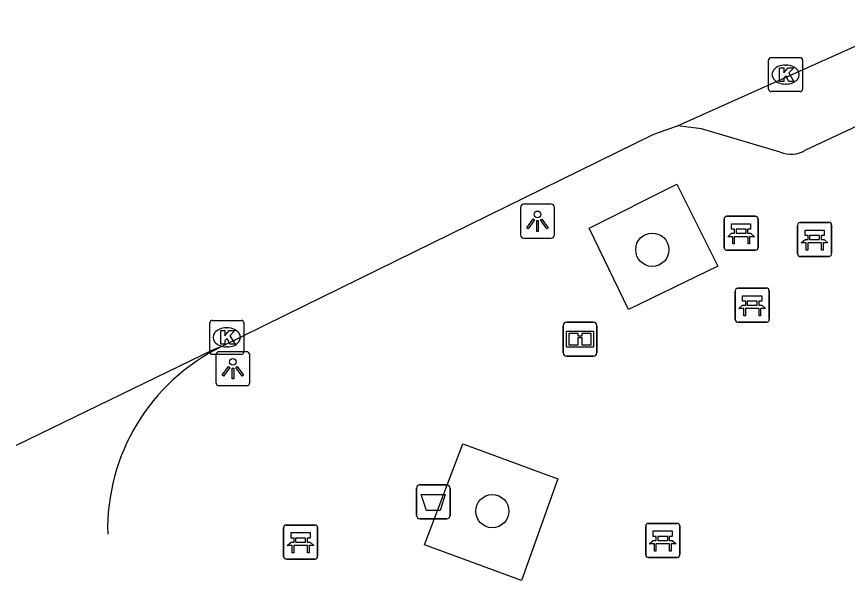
# Model space of a CAD drawing. Extents: x 159718 to 160783, y 383290 to 384030.
# Drawn here: x 159717.85 to 159742.29, y 383590.83 to 383607.26 of the extents above; entities that cross this region are included whole.
import ezdxf

# ---------------------------------------------------------------- set-up
doc = ezdxf.new("R2010")
doc.units = 0
for name, color, linetype in [('IMGEO_Afvalbak', 7, 'Continuous'), ('IMGEO_Bank', 7, 'Continuous'), ('IMGEO_Boom', 7, 'Continuous'), ('IMGEO_Informatiebord', 7, 'Continuous'), ('IMGEO_Kolk', 7, 'Continuous'), ('IMGEO_Lichtpunt', 7, 'Continuous'), ('IMGEO_Rijbaan_lokaal_open', 7, 'Continuous'), ('IMGEO_Voetpad_open', 7, 'Continuous')]:
    doc.layers.add(name, color=color, linetype=linetype)

msp = doc.modelspace()

# ---------------------------------------------------------------- linework, layer by layer
at = {"layer": 'IMGEO_Afvalbak'}
for p, q in [((159729.61, 383592.598), (159729.61, 383593.398)), ((159729.61, 383593.398), (159729.61, 383592.598)), ((159729.71, 383593.498), (159730.5, 383593.498)), ((159730.5, 383593.498), (159729.71, 383593.498)), ((159730.6, 383593.398), (159730.6, 383592.598)), ((159730.6, 383592.598), (159730.6, 383593.398)), ((159730.5, 383592.498), (159729.71, 383592.498)), ((159729.71, 383592.498), (159730.5, 383592.498))]:
    msp.add_line(p, q, dxfattribs=at)
msp.add_lwpolyline([(159729.753, 383593.212), (159730.457, 383593.212), (159730.308, 383592.742), (159729.902, 383592.742), (159729.753, 383593.212)], dxfattribs=at)
for centre, start, end in [((159729.71, 383593.398), 90, 180), ((159729.71, 383593.398), 90, 180), ((159730.5, 383593.398), 0, 90), ((159730.5, 383593.398), 360, 90), ((159729.71, 383592.598), 180, 270), ((159729.71, 383592.598), 180, 270), ((159730.5, 383592.598), 270, 0), ((159730.5, 383592.598), 270, 0)]:
    msp.add_arc(centre, 0.1, start, end, dxfattribs=at)
at = {"layer": 'IMGEO_Bank'}
for p, q in [((159738.664, 383600.468), (159738.664, 383601.309)), ((159738.664, 383601.309), (159738.664, 383600.468)), ((159738.739, 383601.393), (159739.58, 383601.393)), ((159739.58, 383601.393), (159738.739, 383601.393)), ((159739.664, 383601.318), (159739.664, 383600.477)), ((159739.664, 383600.477), (159739.664, 383601.318)), ((159740.901, 383601.209), (159741.742, 383601.209)), ((159741.742, 383601.209), (159740.901, 383601.209)), ((159738.973, 383600.899), (159738.973, 383601.005)), ((159739.017, 383601.005), (159739.017, 383600.899)), ((159739.305, 383601.011), (159739.023, 383601.011)), ((159739.311, 383600.899), (159739.311, 383601.005)), ((159739.355, 383601.005), (159739.355, 383600.899)), ((159740.826, 383600.284), (159740.826, 383601.125)), ((159740.826, 383601.125), (159740.826, 383600.284)), ((159741.826, 383601.134), (159741.826, 383600.293)), ((159741.826, 383600.293), (159741.826, 383601.134)), ((159739.361, 383600.791), (159738.968, 383600.791)), ((159739.023, 383600.893), (159739.305, 383600.893)), ((159741.135, 383600.715), (159741.135, 383600.821)), ((159741.179, 383600.821), (159741.179, 383600.715)), ((159741.467, 383600.827), (159741.185, 383600.827)), ((159741.473, 383600.715), (159741.473, 383600.821)), ((159741.517, 383600.821), (159741.517, 383600.715)), ((159741.523, 383600.607), (159741.13, 383600.607)), ((159741.185, 383600.709), (159741.467, 383600.709)), ((159739.589, 383600.393), (159738.748, 383600.393)), ((159738.748, 383600.393), (159739.589, 383600.393)), ((159741.751, 383600.209), (159740.91, 383600.209)), ((159740.91, 383600.209), (159741.751, 383600.209)), ((159739.066, 383599.278), (159739.907, 383599.278)), ((159739.907, 383599.278), (159739.066, 383599.278)), ((159738.991, 383598.353), (159738.991, 383599.194)), ((159738.991, 383599.194), (159738.991, 383598.353)), ((159739.991, 383599.203), (159739.991, 383598.362)), ((159739.991, 383598.362), (159739.991, 383599.203)), ((159739.3, 383598.784), (159739.3, 383598.89)), ((159739.344, 383598.89), (159739.344, 383598.784)), ((159739.632, 383598.896), (159739.35, 383598.896)), ((159739.35, 383598.778), (159739.632, 383598.778)), ((159739.638, 383598.784), (159739.638, 383598.89)), ((159739.682, 383598.89), (159739.682, 383598.784)), ((159739.688, 383598.676), (159739.295, 383598.676)), ((159739.916, 383598.278), (159739.075, 383598.278)), ((159739.075, 383598.278), (159739.916, 383598.278)), ((159725.703, 383591.387), (159725.703, 383592.228)), ((159725.703, 383592.228), (159725.703, 383591.387)), ((159725.778, 383592.312), (159726.619, 383592.312)), ((159726.619, 383592.312), (159725.778, 383592.312)), ((159726.703, 383592.237), (159726.703, 383591.396)), ((159726.703, 383591.396), (159726.703, 383592.237)), ((159736.357, 383591.436), (159736.357, 383592.277)), ((159736.357, 383592.277), (159736.357, 383591.436)), ((159736.432, 383592.361), (159737.273, 383592.361)), ((159737.273, 383592.361), (159736.432, 383592.361)), ((159737.357, 383592.286), (159737.357, 383591.445)), ((159737.357, 383591.445), (159737.357, 383592.286)), ((159726.012, 383591.818), (159726.012, 383591.924)), ((159726.056, 383591.924), (159726.056, 383591.818)), ((159726.344, 383591.93), (159726.062, 383591.93)), ((159726.35, 383591.818), (159726.35, 383591.924)), ((159726.394, 383591.924), (159726.394, 383591.818)), ((159736.666, 383591.867), (159736.666, 383591.973)), ((159736.71, 383591.973), (159736.71, 383591.867)), ((159736.998, 383591.979), (159736.716, 383591.979)), ((159737.004, 383591.867), (159737.004, 383591.973)), ((159737.048, 383591.973), (159737.048, 383591.867)), ((159726.4, 383591.71), (159726.007, 383591.71)), ((159726.062, 383591.812), (159726.344, 383591.812)), ((159737.054, 383591.759), (159736.661, 383591.759)), ((159736.716, 383591.861), (159736.998, 383591.861)), ((159726.628, 383591.312), (159725.787, 383591.312)), ((159725.787, 383591.312), (159726.628, 383591.312)), ((159737.282, 383591.361), (159736.441, 383591.361)), ((159736.441, 383591.361), (159737.282, 383591.361))]:
    msp.add_line(p, q, dxfattribs=at)
for points in [[(159738.967, 383601.011), (159738.881, 383601.011), (159738.881, 383601.172), (159739.444, 383601.172), (159739.444, 383601.011), (159739.361, 383601.011)], [(159741.129, 383600.827), (159741.043, 383600.827), (159741.043, 383600.988), (159741.606, 383600.988), (159741.606, 383600.827), (159741.523, 383600.827)], [(159738.911, 383600.791), (159738.769, 383600.791), (159738.881, 383600.893), (159738.967, 383600.893)], [(159738.961, 383600.784), (159738.961, 383600.577), (159738.918, 383600.577), (159738.918, 383600.784)], [(159739.361, 383600.893), (159739.444, 383600.893), (159739.556, 383600.791), (159739.417, 383600.791)], [(159739.411, 383600.784), (159739.411, 383600.577), (159739.367, 383600.577), (159739.367, 383600.784)], [(159741.073, 383600.607), (159740.931, 383600.607), (159741.043, 383600.709), (159741.129, 383600.709)], [(159741.123, 383600.6), (159741.123, 383600.393), (159741.08, 383600.393), (159741.08, 383600.6)], [(159741.523, 383600.709), (159741.606, 383600.709), (159741.718, 383600.607), (159741.579, 383600.607)], [(159741.573, 383600.6), (159741.573, 383600.393), (159741.529, 383600.393), (159741.529, 383600.6)], [(159739.294, 383598.896), (159739.208, 383598.896), (159739.208, 383599.057), (159739.771, 383599.057), (159739.771, 383598.896), (159739.688, 383598.896)], [(159739.238, 383598.676), (159739.096, 383598.676), (159739.208, 383598.778), (159739.294, 383598.778)], [(159739.688, 383598.778), (159739.771, 383598.778), (159739.883, 383598.676), (159739.744, 383598.676)], [(159739.288, 383598.669), (159739.288, 383598.462), (159739.245, 383598.462), (159739.245, 383598.669)], [(159739.738, 383598.669), (159739.738, 383598.462), (159739.694, 383598.462), (159739.694, 383598.669)], [(159726.006, 383591.93), (159725.92, 383591.93), (159725.92, 383592.091), (159726.483, 383592.091), (159726.483, 383591.93), (159726.4, 383591.93)], [(159736.66, 383591.979), (159736.574, 383591.979), (159736.574, 383592.14), (159737.137, 383592.14), (159737.137, 383591.979), (159737.054, 383591.979)], [(159725.95, 383591.71), (159725.808, 383591.71), (159725.92, 383591.812), (159726.006, 383591.812)], [(159726, 383591.703), (159726, 383591.496), (159725.957, 383591.496), (159725.957, 383591.703)], [(159726.4, 383591.812), (159726.483, 383591.812), (159726.595, 383591.71), (159726.456, 383591.71)], [(159726.45, 383591.703), (159726.45, 383591.496), (159726.406, 383591.496), (159726.406, 383591.703)], [(159736.604, 383591.759), (159736.462, 383591.759), (159736.574, 383591.861), (159736.66, 383591.861)], [(159736.654, 383591.752), (159736.654, 383591.545), (159736.611, 383591.545), (159736.611, 383591.752)], [(159737.054, 383591.861), (159737.137, 383591.861), (159737.249, 383591.759), (159737.11, 383591.759)], [(159737.104, 383591.752), (159737.104, 383591.545), (159737.06, 383591.545), (159737.06, 383591.752)]]:
    msp.add_lwpolyline(points, dxfattribs=at)
for centre, radius, start, end in [((159738.742, 383601.315), 0.0779, 92.4484, 184.2845), ((159738.742, 383601.315), 0.0779, 92.4484, 184.2845), ((159739.586, 383601.315), 0.0779, 2.4484, 94.2845), ((159739.586, 383601.315), 0.0779, 2.4484, 94.2845), ((159740.904, 383601.131), 0.0779, 92.4484, 184.2845), ((159740.904, 383601.131), 0.0779, 92.4484, 184.2845), ((159741.748, 383601.131), 0.0779, 2.4484, 94.2845), ((159741.748, 383601.131), 0.0779, 2.4484, 94.2845), ((159738.966, 383601.004), 0.00671, 2.8957, 87.1043), ((159739.023, 383601.004), 0.00671, 92.8957, 177.1043), ((159739.305, 383601.004), 0.00671, 2.8957, 87.1043), ((159739.362, 383601.004), 0.00671, 92.8957, 177.1043), ((159738.911, 383600.784), 0.00671, 2.8957, 87.1043), ((159738.968, 383600.784), 0.00671, 92.8957, 177.1043), ((159738.966, 383600.9), 0.00671, 272.8957, 357.1043), ((159739.023, 383600.9), 0.00671, 182.8957, 267.1043), ((159739.305, 383600.9), 0.00671, 272.8957, 357.1043), ((159739.362, 383600.9), 0.00671, 182.8957, 267.1043), ((159739.36, 383600.784), 0.00671, 2.8957, 87.1043), ((159739.417, 383600.784), 0.00671, 92.8957, 177.1043), ((159741.128, 383600.82), 0.00671, 2.8957, 87.1043), ((159741.128, 383600.716), 0.00671, 272.8957, 357.1043), ((159741.185, 383600.82), 0.00671, 92.8957, 177.1043), ((159741.185, 383600.716), 0.00671, 182.8957, 267.1043), ((159741.467, 383600.82), 0.00671, 2.8957, 87.1043), ((159741.467, 383600.716), 0.00671, 272.8957, 357.1043), ((159741.524, 383600.82), 0.00671, 92.8957, 177.1043), ((159741.524, 383600.716), 0.00671, 182.8957, 267.1043), ((159739.586, 383600.471), 0.0779, 272.4484, 4.2845), ((159739.586, 383600.471), 0.0779, 272.4484, 4.2845), ((159741.073, 383600.6), 0.00671, 2.8957, 87.1043), ((159741.13, 383600.6), 0.00671, 92.8957, 177.1043), ((159741.522, 383600.6), 0.00671, 2.8957, 87.1043), ((159741.579, 383600.6), 0.00671, 92.8957, 177.1043), ((159738.742, 383600.471), 0.0779, 182.4484, 274.2845), ((159738.742, 383600.471), 0.0779, 182.4484, 274.2845), ((159740.904, 383600.287), 0.0779, 182.4484, 274.2845), ((159740.904, 383600.287), 0.0779, 182.4484, 274.2845), ((159741.748, 383600.287), 0.0779, 272.4484, 4.2845), ((159741.748, 383600.287), 0.0779, 272.4484, 4.2845), ((159739.069, 383599.2), 0.0779, 92.4484, 184.2845), ((159739.069, 383599.2), 0.0779, 92.4484, 184.2845), ((159739.913, 383599.2), 0.0779, 2.4484, 94.2845), ((159739.913, 383599.2), 0.0779, 2.4484, 94.2845), ((159739.293, 383598.889), 0.00671, 2.8957, 87.1043), ((159739.293, 383598.785), 0.00671, 272.8957, 357.1043), ((159739.35, 383598.889), 0.00671, 92.8957, 177.1043), ((159739.35, 383598.785), 0.00671, 182.8957, 267.1043), ((159739.632, 383598.889), 0.00671, 2.8957, 87.1043), ((159739.632, 383598.785), 0.00671, 272.8957, 357.1043), ((159739.689, 383598.889), 0.00671, 92.8957, 177.1043), ((159739.689, 383598.785), 0.00671, 182.8957, 267.1043), ((159739.238, 383598.669), 0.00671, 2.8957, 87.1043), ((159739.295, 383598.669), 0.00671, 92.8957, 177.1043), ((159739.687, 383598.669), 0.00671, 2.8957, 87.1043), ((159739.744, 383598.669), 0.00671, 92.8957, 177.1043), ((159739.069, 383598.356), 0.0779, 182.4484, 274.2845), ((159739.069, 383598.356), 0.0779, 182.4484, 274.2845), ((159739.913, 383598.356), 0.0779, 272.4484, 4.2845), ((159739.913, 383598.356), 0.0779, 272.4484, 4.2845), ((159725.781, 383592.234), 0.0779, 92.4484, 184.2845), ((159725.781, 383592.234), 0.0779, 92.4484, 184.2845), ((159726.625, 383592.234), 0.0779, 2.4484, 94.2845), ((159726.625, 383592.234), 0.0779, 2.4484, 94.2845), ((159736.435, 383592.283), 0.0779, 92.4484, 184.2845), ((159736.435, 383592.283), 0.0779, 92.4484, 184.2845), ((159737.279, 383592.283), 0.0779, 2.4484, 94.2845), ((159737.279, 383592.283), 0.0779, 2.4484, 94.2845), ((159726.005, 383591.923), 0.00671, 2.8957, 87.1043), ((159726.062, 383591.923), 0.00671, 92.8957, 177.1043), ((159726.344, 383591.923), 0.00671, 2.8957, 87.1043), ((159726.401, 383591.923), 0.00671, 92.8957, 177.1043), ((159736.659, 383591.972), 0.00671, 2.8957, 87.1043), ((159736.716, 383591.972), 0.00671, 92.8957, 177.1043), ((159736.998, 383591.972), 0.00671, 2.8957, 87.1043), ((159737.055, 383591.972), 0.00671, 92.8957, 177.1043), ((159725.95, 383591.703), 0.00671, 2.8957, 87.1043), ((159726.007, 383591.703), 0.00671, 92.8957, 177.1043), ((159726.005, 383591.819), 0.00671, 272.8957, 357.1043), ((159726.062, 383591.819), 0.00671, 182.8957, 267.1043), ((159726.344, 383591.819), 0.00671, 272.8957, 357.1043), ((159726.401, 383591.819), 0.00671, 182.8957, 267.1043), ((159726.399, 383591.703), 0.00671, 2.8957, 87.1043), ((159726.456, 383591.703), 0.00671, 92.8957, 177.1043), ((159736.604, 383591.752), 0.00671, 2.8957, 87.1043), ((159736.661, 383591.752), 0.00671, 92.8957, 177.1043), ((159736.659, 383591.868), 0.00671, 272.8957, 357.1043), ((159736.716, 383591.868), 0.00671, 182.8957, 267.1043), ((159736.998, 383591.868), 0.00671, 272.8957, 357.1043), ((159737.055, 383591.868), 0.00671, 182.8957, 267.1043), ((159737.053, 383591.752), 0.00671, 2.8957, 87.1043), ((159737.11, 383591.752), 0.00671, 92.8957, 177.1043), ((159736.435, 383591.439), 0.0779, 182.4484, 274.2845), ((159736.435, 383591.439), 0.0779, 182.4484, 274.2845), ((159737.279, 383591.439), 0.0779, 272.4484, 4.2845), ((159737.279, 383591.439), 0.0779, 272.4484, 4.2845), ((159725.781, 383591.39), 0.0779, 182.4484, 274.2845), ((159725.781, 383591.39), 0.0779, 182.4484, 274.2845), ((159726.625, 383591.39), 0.0779, 272.4484, 4.2845), ((159726.625, 383591.39), 0.0779, 272.4484, 4.2845)]:
    msp.add_arc(centre, radius, start, end, dxfattribs=at)
at = {"layer": 'IMGEO_Boom'}
for centre in [(159736.55, 383600.409), (159731.843, 383592.722)]:
    msp.add_circle(centre, 0.489, dxfattribs=at)
at = {"layer": 'IMGEO_Informatiebord'}
for p, q in [((159734.028, 383598.28), (159734.818, 383598.28)), ((159734.818, 383598.28), (159734.028, 383598.28)), ((159733.928, 383597.38), (159733.928, 383598.18)), ((159733.928, 383598.18), (159733.928, 383597.38)), ((159734.918, 383598.18), (159734.918, 383597.38)), ((159734.918, 383597.38), (159734.918, 383598.18)), ((159734.818, 383597.28), (159734.028, 383597.28)), ((159734.028, 383597.28), (159734.818, 383597.28))]:
    msp.add_line(p, q, dxfattribs=at)
for points in [[(159734.029, 383598.012), (159734.817, 383598.012), (159734.817, 383597.548), (159734.029, 383597.548), (159734.029, 383598.012)], [(159734.094, 383597.947), (159734.094, 383597.613), (159734.369, 383597.613), (159734.37, 383597.826), (159734.474, 383597.827), (159734.475, 383597.613), (159734.752, 383597.613), (159734.752, 383597.947), (159734.476, 383597.947), (159734.476, 383597.867), (159734.37, 383597.867), (159734.37, 383597.947), (159734.094, 383597.947)]]:
    msp.add_lwpolyline(points, dxfattribs=at)
for centre, start, end in [((159734.028, 383598.18), 90, 180), ((159734.028, 383598.18), 90, 180), ((159734.818, 383598.18), 0, 90), ((159734.818, 383598.18), 360, 90), ((159734.028, 383597.38), 180, 270), ((159734.028, 383597.38), 180, 270), ((159734.818, 383597.38), 270, 0), ((159734.818, 383597.38), 270, 0)]:
    msp.add_arc(centre, 0.1, start, end, dxfattribs=at)
at = {"layer": 'IMGEO_Kolk'}
for p, q in [((159739.972, 383605.134), (159739.972, 383605.986)), ((159740.047, 383606.06), (159740.899, 383606.06)), ((159740.973, 383605.986), (159740.973, 383605.134)), ((159740.46, 383605.84), (159740.485, 383605.84)), ((159740.483, 383605.28), (159740.458, 383605.28)), ((159740.899, 383605.06), (159740.047, 383605.06)), ((159723.605, 383598.33), (159724.457, 383598.33)), ((159723.53, 383597.404), (159723.53, 383598.256)), ((159724.018, 383598.11), (159724.043, 383598.11)), ((159724.531, 383598.256), (159724.531, 383597.404)), ((159724.041, 383597.55), (159724.016, 383597.55)), ((159724.457, 383597.33), (159723.605, 383597.33))]:
    msp.add_line(p, q, dxfattribs=at)
for points in [[(159739.972, 383605.134), (159739.972, 383605.986)], [(159740.047, 383606.06), (159740.899, 383606.06)], [(159740.973, 383605.986), (159740.973, 383605.134)], [(159740.293, 383605.76), (159740.416, 383605.76), (159740.416, 383605.609), (159740.546, 383605.76), (159740.71, 383605.76), (159740.564, 383605.609), (159740.717, 383605.36), (159740.565, 383605.36), (159740.48, 383605.524), (159740.416, 383605.457), (159740.416, 383605.36), (159740.293, 383605.36), (159740.293, 383605.76)], [(159740.899, 383605.06), (159740.047, 383605.06)], [(159723.605, 383598.33), (159724.457, 383598.33)], [(159723.53, 383597.404), (159723.53, 383598.256)], [(159723.851, 383598.03), (159723.974, 383598.03), (159723.974, 383597.879), (159724.104, 383598.03), (159724.268, 383598.03), (159724.122, 383597.879), (159724.275, 383597.63), (159724.123, 383597.63), (159724.038, 383597.794), (159723.974, 383597.727), (159723.974, 383597.63), (159723.851, 383597.63), (159723.851, 383598.03)], [(159724.531, 383598.256), (159724.531, 383597.404)], [(159724.457, 383597.33), (159723.605, 383597.33)]]:
    msp.add_lwpolyline(points, dxfattribs=at)
for centre, start, end in [((159740.049, 383605.984), 91.552, 178.448), ((159740.049, 383605.984), 91.552, 178.448), ((159740.897, 383605.984), 1.552, 88.448), ((159740.897, 383605.984), 1.552, 88.448), ((159740.049, 383605.136), 181.552, 268.448), ((159740.049, 383605.136), 181.552, 268.448), ((159740.897, 383605.136), 271.552, 358.448), ((159740.897, 383605.136), 271.552, 358.448), ((159723.607, 383598.254), 91.552, 178.448), ((159723.607, 383598.254), 91.552, 178.448), ((159724.455, 383598.254), 1.552, 88.448), ((159724.455, 383598.254), 1.552, 88.448), ((159723.607, 383597.406), 181.552, 268.448), ((159723.607, 383597.406), 181.552, 268.448), ((159724.455, 383597.406), 271.552, 358.448), ((159724.455, 383597.406), 271.552, 358.448)]:
    msp.add_arc(centre, 0.0765, start, end, dxfattribs=at)
for centre, major_axis, ratio, start_param, end_param in [((159740.459, 383605.56), (-0.387, 0.002), 0.722429, 4.712389, 7.853982), ((159740.484, 383605.56), (-0.39, 0.002), 0.717154, 1.570796, 4.712389), ((159724.017, 383597.83), (-0.387, 0.002), 0.722429, 4.712389, 7.853982), ((159724.042, 383597.83), (-0.39, 0.002), 0.717154, 1.570796, 4.712389)]:
    msp.add_ellipse(centre, major_axis=major_axis, ratio=ratio, start_param=start_param, end_param=end_param, dxfattribs=at)
at = {"layer": 'IMGEO_Lichtpunt'}
for p, q in [((159733.574, 383601.744), (159732.766, 383601.744)), ((159733.574, 383601.744), (159732.766, 383601.744)), ((159732.672, 383601.649), (159732.672, 383600.842)), ((159732.672, 383601.649), (159732.672, 383600.842)), ((159733.668, 383600.842), (159733.668, 383601.649)), ((159733.668, 383600.842), (159733.668, 383601.649)), ((159732.766, 383600.748), (159733.574, 383600.748)), ((159732.766, 383600.748), (159733.574, 383600.748)), ((159723.71, 383597.314), (159723.71, 383596.507)), ((159723.71, 383597.314), (159723.71, 383596.507)), ((159724.612, 383597.409), (159723.804, 383597.409)), ((159724.612, 383597.409), (159723.804, 383597.409)), ((159724.706, 383596.507), (159724.706, 383597.314)), ((159724.706, 383596.507), (159724.706, 383597.314)), ((159723.804, 383596.413), (159724.612, 383596.413)), ((159723.804, 383596.413), (159724.612, 383596.413))]:
    msp.add_line(p, q, dxfattribs=at)
for points in [[(159733.046, 383601.313), (159733.085, 383601.285), (159732.897, 383601.023), (159732.859, 383601.05), (159733.046, 383601.313)], [(159733.148, 383601.265), (159733.195, 383601.265), (159733.195, 383600.943), (159733.148, 383600.943), (159733.148, 383601.265)], [(159733.258, 383601.285), (159733.296, 383601.312), (159733.483, 383601.05), (159733.444, 383601.022), (159733.258, 383601.285)], [(159724.084, 383596.978), (159724.123, 383596.95), (159723.935, 383596.688), (159723.897, 383596.715), (159724.084, 383596.978)], [(159724.186, 383596.93), (159724.233, 383596.93), (159724.233, 383596.608), (159724.186, 383596.608), (159724.186, 383596.93)], [(159724.296, 383596.95), (159724.334, 383596.977), (159724.521, 383596.715), (159724.482, 383596.687), (159724.296, 383596.95)]]:
    msp.add_lwpolyline(points, dxfattribs=at)
for centre in [(159733.171, 383601.447), (159724.209, 383597.112)]:
    msp.add_circle(centre, 0.0994, dxfattribs=at)
for centre, start, end in [((159732.766, 383601.649), 90, 180), ((159732.766, 383601.649), 90, 180), ((159733.574, 383601.649), 0, 90), ((159733.574, 383601.649), 0, 90), ((159732.766, 383600.842), 180, 270), ((159732.766, 383600.842), 180, 270), ((159733.574, 383600.842), 270, 0), ((159733.574, 383600.842), 270, 360), ((159723.804, 383597.314), 90, 180), ((159723.804, 383597.314), 90, 180), ((159724.612, 383597.314), 0, 90), ((159724.612, 383597.314), 0, 90), ((159723.804, 383596.507), 180, 270), ((159723.804, 383596.507), 180, 270), ((159724.612, 383596.507), 270, 0), ((159724.612, 383596.507), 270, 360)]:
    msp.add_arc(centre, 0.0946, start, end, dxfattribs=at)
at = {"layer": 'IMGEO_Rijbaan_lokaal_open'}
for points in [[(159737.288, 383604.053), (159744.473, 383607.263)], [(159723.874, 383597.558), (159725.752, 383598.487), (159736.598, 383603.803), (159737.288, 383604.053)], [(159717.847, 383594.663), (159723.658, 383597.483), (159723.874, 383597.558)]]:
    msp.add_lwpolyline(points, dxfattribs=at)
msp.add_arc((159726.5, 383592.19), 5.976, 116.0658, 181.4157, dxfattribs=at)
at = {"layer": 'IMGEO_Voetpad_open'}
for points in [[(159743.799, 383604.621), (159741.056, 383603.334)], [(159740.314, 383603.277), (159737.994, 383603.96), (159737.288, 383604.053)], [(159735.849, 383598.65), (159734.69, 383601.038), (159737.272, 383602.338), (159738.482, 383599.924), (159735.849, 383598.65)], [(159732.705, 383590.684), (159729.843, 383591.728), (159730.974, 383594.705), (159733.773, 383593.668), (159732.705, 383590.684)]]:
    msp.add_lwpolyline(points, dxfattribs=at)
msp.add_arc((159740.626, 383604.067), 0.85, 248.4277, 300.3579, dxfattribs=at)

doc.saveas('drawing.dxf')
